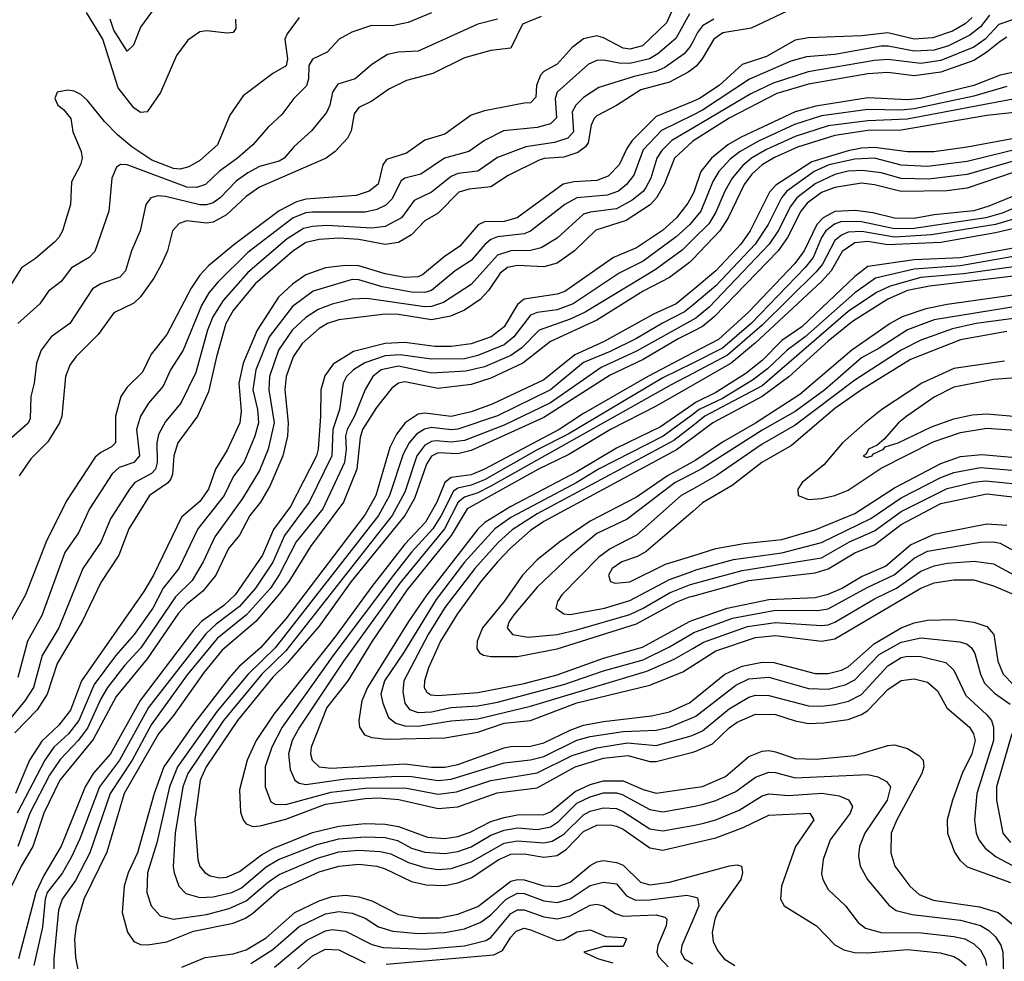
# Model space of a CAD drawing. Header units: inches. Extents: x 1308407 to 1441228, y 959628 to 1036311.
# Tile 457 of 656: x 1387965 to 1390942, y 986443 to 989289. Entities that reach past the tile are written whole.
import ezdxf

# ---------------------------------------------------------------- set-up
doc = ezdxf.new("R2010")
doc.units = ezdxf.units.IN
doc.header["$MEASUREMENT"] = 0
doc.layers.add('B3988', color=7, linetype='Continuous')
doc.layers.add('B3998', color=7, linetype='Continuous')

msp = doc.modelspace()

# ---------------------------------------------------------------- linework, layer by layer
at = {"layer": 'B3988', "color": 5}
for points, elevation in [([(1389952.3, 989347.7), (1389921.2, 989278.8), (1389848.4, 989210), (1389810, 989199), (1389790, 989203), (1389730, 989233.9), (1389710, 989239.3), (1389670, 989230.7), (1389635.7, 989204.3), (1389590, 989153.7), (1389550, 989131.8), (1389539.3, 989120.7), (1389527.5, 989090), (1389525.4, 989054.6), (1389510, 989037), (1389490, 989036.7), (1389370, 989013.6), (1389330, 988999.7), (1389250, 988942.4), (1389190, 988924.2), (1389134.8, 988885.2), (1389074, 988866), (1389063.2, 988850), (1389048.6, 988791.4), (1389022, 988770), (1388982.5, 988757.5), (1388830, 988746.2), (1388801.8, 988738.2), (1388749.6, 988710.4), (1388612, 988608), (1388535.3, 988544.7), (1388510, 988516.6), (1388483.1, 988476.9), (1388410, 988336.7), (1388362, 988278), (1388336.5, 988223.5), (1388290, 988178.3), (1388271.1, 988150), (1388254.6, 988090), (1388255, 988010), (1388242.6, 987997.4), (1388210, 987980.9), (1388193.5, 987966.5), (1388106.1, 987833.9), (1388045, 987710), (1387982.3, 987550), (1387927.4, 987450)], 3020), ([(1388617, 989290), (1388618.2, 989261.8), (1388610.4, 989249.6), (1388592.4, 989247.6), (1388530, 989255.2), (1388510, 989251.8), (1388473.6, 989226.4), (1388439.5, 989180.5), (1388391.1, 989068.9), (1388350, 989009.8), (1388330, 989008), (1388310, 989022), (1388263.1, 989083.1), (1388216.6, 989230), (1388166.4, 989310)], 2880), ([(1388382.3, 989337.7), (1388330, 989265.7), (1388308.7, 989211.3), (1388290, 989193.5), (1388250, 989256.5), (1388238.4, 989290)], 2860), ([(1389410, 989289.9), (1389350, 989275.1), (1389170, 989193), (1389109.7, 989190.3), (1389077.1, 989182.9), (1389030, 989153.3), (1388979.3, 989110), (1388926.5, 989093.5), (1388910.6, 989070), (1388902.4, 989030), (1388892.4, 989007.6), (1388846.9, 988953.1), (1388794.9, 988905.1), (1388765.1, 988870), (1388750, 988861), (1388690, 988844.6), (1388654.7, 988825.3), (1388619.7, 988800.3), (1388570.9, 988750), (1388550, 988735.1), (1388530, 988728.8), (1388510, 988729.2), (1388405.5, 988754.5), (1388383.7, 988756.3), (1388361, 988750), (1388345.8, 988730), (1388329.5, 988650), (1388302.9, 988590), (1388285.1, 988530), (1388267.6, 988510), (1388209.8, 988490.2), (1388185.2, 988474.8), (1388116.6, 988370), (1388060.1, 988330), (1388029.6, 988290), (1388015.5, 988250), (1388008.6, 988190), (1387998.3, 988150), (1387996.4, 988083.6), (1387990, 988069.2), (1387923.3, 988010)], 2960), ([(1388810, 989295.3), (1388774.1, 989245.9), (1388766.8, 989230), (1388774.7, 989170), (1388770.7, 989149.3), (1388730, 989126.4), (1388641.1, 989058.9), (1388599.9, 989000.1), (1388562.9, 988910), (1388510, 988863.4), (1388476.5, 988843.5), (1388450, 988837.1), (1388430, 988838.4), (1388364.4, 988864.4), (1388304.4, 988904.4), (1388260.7, 988940.7), (1388221, 988981), (1388170, 989044.8), (1388150, 989062), (1388130, 989072.1), (1388110, 989075.1), (1388078, 989070), (1388070.7, 989050), (1388080.5, 989030), (1388097.1, 989017.1), (1388119, 988990), (1388126, 988950), (1388150.4, 988890.4), (1388153.3, 988870), (1388148.4, 988850), (1388121.5, 988798.5), (1388118.3, 988730), (1388094, 988650), (1388083.5, 988630), (1388070, 988616.5), (1388013.1, 988566.9), (1387970, 988538.7), (1387935.6, 988484.4)], 2920), ([(1389210, 989309.3), (1389139.6, 989280.4), (1389091, 989270), (1389028.9, 989271.1), (1388969.2, 989250.8), (1388931.3, 989230), (1388894.2, 989190), (1388850, 989169), (1388839.1, 989150), (1388837.9, 989110), (1388831.8, 989088.2), (1388794.1, 989050), (1388757.9, 989002.1), (1388716.3, 988963.7), (1388669.5, 988910), (1388623.9, 988870), (1388569, 988831), (1388526.6, 988790), (1388499.1, 988780.9), (1388470, 988782.2), (1388290, 988849.4), (1388270, 988851.1), (1388257.4, 988842.6), (1388243.1, 988810), (1388234.2, 988710), (1388191.7, 988588.3), (1388175.4, 988570), (1388121.7, 988538.3), (1388090, 988497.5), (1388051.7, 988468.3), (1388025.4, 988430), (1387959.2, 988370)], 2940), ([(1389990, 989306.3), (1389948.7, 989231.3), (1389894.9, 989185.1), (1389869.7, 989170.3), (1389810, 989156.2), (1389777.2, 989157.2), (1389730, 989166.2), (1389710, 989165.3), (1389685.4, 989154.6), (1389589.7, 989070), (1389584, 989050), (1389587.8, 988992.2), (1389570, 988974.1), (1389530, 988962.7), (1389427.6, 988952.4), (1389370, 988923.7), (1389323, 988890), (1389249.8, 988870.2), (1389177.9, 988822.1), (1389130, 988809.5), (1389118.2, 988801.8), (1389090, 988746.4), (1389071.8, 988728.2), (1389044.9, 988715.1), (1389010, 988706.9), (1388850, 988706.8), (1388830, 988704.4), (1388791.5, 988690), (1388655, 988585), (1388564.3, 988495.7), (1388537.1, 988462.9), (1388514.8, 988425.2), (1388459.4, 988290), (1388420.9, 988230), (1388399.1, 988180.9), (1388353.9, 988130), (1388330.1, 988089.9), (1388317.7, 988050), (1388326.9, 987970), (1388309.8, 987950.2), (1388265.4, 987934.6), (1388244, 987916), (1388176, 987810), (1388142.8, 987737.2), (1388101.7, 987678.3), (1388031.8, 987488.2), (1387988.6, 987410), (1387959.5, 987300.5)], 3040), ([(1389541.7, 989298.3), (1389485.1, 989274.9), (1389450, 989202.3), (1389390, 989195.1), (1389310, 989173.1), (1389214.5, 989125.5), (1389134.8, 989105.2), (1389080.9, 989079.1), (1389030, 989042.7), (1388990, 989022.7), (1388976, 989004), (1388967, 988953), (1388956.2, 988930), (1388918.4, 988890), (1388891.9, 988870), (1388690, 988782.7), (1388650, 988754.3), (1388590, 988699.2), (1388550, 988676.8), (1388530, 988673.6), (1388470, 988680.7), (1388447.6, 988672.4), (1388427, 988650), (1388412, 988590), (1388393.5, 988550), (1388370, 988507.5), (1388330, 988450.5), (1388310, 988432.2), (1388250, 988402.8), (1388202.5, 988337.5), (1388134.2, 988270), (1388116.1, 988243.9), (1388103.6, 988210), (1388092.2, 988090), (1388085.7, 988070), (1388050, 988012.2), (1387998.6, 987961.4), (1387962.8, 987910)], 2980), ([(1390000, 989221.6), (1389992.8, 989207.2), (1389974.2, 989185.8), (1389916, 989144), (1389888.4, 989131.6), (1389823.4, 989116.6), (1389716.5, 989083.5), (1389670, 989053.3), (1389646.4, 989030), (1389635.9, 989010), (1389639.2, 988950), (1389622.6, 988930), (1389582.4, 988917.6), (1389495.7, 988904.3), (1389410, 988872), (1389350, 988830.3), (1389290, 988823.9), (1389270, 988815), (1389210, 988766.8), (1389157.9, 988742.1), (1389119.4, 988690), (1389070, 988663.4), (1389030, 988658.8), (1388893.5, 988666.5), (1388850, 988663.9), (1388823, 988657), (1388773.7, 988626.3), (1388655.2, 988524.8), (1388580.1, 988439.9), (1388549.1, 988390.9), (1388532.4, 988350), (1388497.7, 988222.3), (1388452, 988130), (1388405.5, 988074.5), (1388384.8, 988035.2), (1388379.4, 988010), (1388380.9, 987950), (1388375.6, 987930), (1388363, 987917), (1388313, 987890), (1388296.6, 987870), (1388239.7, 987780.3), (1388210.3, 987709.7), (1388156, 987630), (1388082.8, 987450), (1388033, 987367), (1388006.7, 987270), (1387980.8, 987230), (1387915.2, 987150)], 3060), ([(1390000, 989140.3), (1389986.8, 989130), (1389930, 989099.8), (1389843.3, 989076.7), (1389770, 989029.6), (1389710, 988997.7), (1389701.7, 988990), (1389693, 988970), (1389684.1, 988915.9), (1389676, 988904), (1389652.5, 988887.5), (1389610, 988872.7), (1389550.8, 988869.2), (1389535.7, 988864.3), (1389442, 988818), (1389390, 988783.1), (1389323.7, 988776.3), (1389293, 988767), (1389230, 988704.2), (1389190, 988681), (1389150, 988638.5), (1389110, 988614.9), (1389070, 988609), (1388990, 988624), (1388930, 988628.6), (1388870, 988624.7), (1388830, 988614.8), (1388790, 988588), (1388677.1, 988490), (1388610.9, 988410), (1388588.5, 988370), (1388559.5, 988270), (1388536.2, 988163.8), (1388502.8, 988090), (1388443.5, 988010), (1388430.7, 987970), (1388426.5, 987913.5), (1388421, 987899), (1388412.3, 987887.7), (1388357, 987850), (1388294.6, 987750), (1388264.3, 987670), (1388210, 987587.3), (1388153.9, 987470), (1388077.7, 987342.3), (1388047.8, 987250), (1388017.2, 987202.8), (1387950, 987132.9)], 3080), ([(1390000, 989041.4), (1389890, 988995.7), (1389816.6, 988923.4), (1389800.4, 988899.6), (1389778.1, 988850), (1389744.2, 988815.8), (1389710, 988802.7), (1389641.3, 988798.7), (1389608.1, 988791.9), (1389469.5, 988690), (1389430, 988679.1), (1389370, 988677.4), (1389351, 988669), (1389295.8, 988604.2), (1389248.1, 988571.9), (1389183, 988517), (1389168.9, 988511.1), (1389130, 988509.1), (1389070, 988520.2), (1388990, 988544.5), (1388950, 988545.3), (1388890, 988538.2), (1388830, 988517.8), (1388790, 988489), (1388747.7, 988450), (1388683.1, 988350), (1388641, 988250), (1388627.6, 988190), (1388635, 988105), (1388631, 988070), (1388592.4, 987987.6), (1388556.7, 987930), (1388536.3, 987870), (1388510, 987832.4), (1388454.6, 987785.4), (1388369.2, 987610), (1388340.2, 987559.8), (1388151.8, 987290), (1388118.1, 987201.9), (1388083.6, 987156.4), (1388031.9, 987108.1), (1387994, 987050), (1387952.5, 986950)], 3120), ([(1390000, 989000.4), (1389906, 988954), (1389850, 988895.2), (1389821.6, 988818.4), (1389799.7, 988790), (1389775.2, 988770), (1389741.7, 988758.3), (1389649.4, 988750.6), (1389613.1, 988730), (1389510, 988649), (1389490, 988640.9), (1389410, 988631.9), (1389390, 988624.5), (1389371, 988609), (1389330, 988560.6), (1389281.6, 988530), (1389210, 988469.9), (1389190, 988464.1), (1389150, 988465.2), (1389061.4, 988481.4), (1388990, 988502.7), (1388970, 988503), (1388852.4, 988467.6), (1388790, 988421.2), (1388718.9, 988330), (1388679.1, 988230), (1388670, 988170), (1388683.5, 988110), (1388686.9, 988070), (1388676, 988030), (1388642.3, 987950), (1388611.4, 987908.6), (1388583.2, 987850), (1388503.3, 987750), (1388446.4, 987630), (1388399, 987570), (1388367.6, 987510), (1388311.1, 987430), (1388254.2, 987365.8), (1388190, 987279.4), (1388143.5, 987170), (1388112.3, 987130), (1388068.3, 987090), (1388040.4, 987050), (1387956.8, 986890)], 3140), ([(1390000, 988961), (1389936.5, 988923.5), (1389906.8, 988893.2), (1389891.7, 988870), (1389873.3, 988810), (1389858.4, 988781.6), (1389850, 988769.3), (1389817.4, 988742.6), (1389770, 988717), (1389690, 988707), (1389670, 988700.6), (1389590, 988628.5), (1389541.4, 988598.6), (1389510, 988590.5), (1389449.6, 988590.4), (1389410, 988576.8), (1389330, 988488.5), (1389246, 988434), (1389210, 988421.6), (1389190, 988420.8), (1389014.4, 988445.6), (1388970, 988443.7), (1388910, 988429.2), (1388867.8, 988412.2), (1388830, 988388.3), (1388789.2, 988350), (1388747.3, 988290), (1388720.4, 988210), (1388718.2, 988170), (1388734.7, 988070), (1388716.5, 987990), (1388690, 987926.2), (1388638.9, 987841.1), (1388554.6, 987725.4), (1388519.6, 987650), (1388486.8, 987593.2), (1388436.3, 987543.7), (1388331.4, 987390), (1388282.5, 987337.5), (1388230.5, 987270), (1388210, 987235.9), (1388170, 987147.2), (1388141.6, 987110), (1388087.2, 987052.8), (1388055.2, 987004.8), (1387995.2, 986890), (1387959.7, 986790)], 3160), ([(1390000, 988921), (1389999.4, 988920.6), (1389945.5, 988870), (1389914.1, 988790), (1389890.3, 988750), (1389871.5, 988728.5), (1389798.5, 988681.5), (1389707.3, 988652.7), (1389642.5, 988590), (1389590, 988552.4), (1389550, 988541.4), (1389470, 988545.5), (1389440.4, 988539.6), (1389417.9, 988522.1), (1389382.6, 988470), (1389357.1, 988442.9), (1389309.5, 988410.5), (1389267.8, 988392.2), (1389210, 988381.1), (1389110, 988397.4), (1389070, 988399), (1388930, 988381.8), (1388895.3, 988370), (1388870, 988354.9), (1388818.9, 988310), (1388792.1, 988270), (1388770.9, 988210), (1388766.4, 988170), (1388776.4, 988070), (1388774.6, 988030), (1388760.8, 987970), (1388721.7, 987878.3), (1388692.9, 987830), (1388661.3, 987790), (1388630, 987730.4), (1388596.4, 987690), (1388557.9, 987610), (1388519, 987561), (1388470, 987522), (1388445.3, 987494.7), (1388350, 987356.4), (1388257, 987243), (1388186.8, 987113.2), (1388086.7, 986990), (1388037.6, 986890), (1388004.8, 986790), (1387969, 986730), (1387940.3, 986670)], 3180), ([(1390000, 988761.6), (1389985.6, 988734.4), (1389951, 988690), (1389908.3, 988651.7), (1389830, 988599.1), (1389760.1, 988570), (1389612.9, 988467.1), (1389590, 988459.3), (1389490, 988444), (1389470, 988427.7), (1389430, 988360.5), (1389390.5, 988330), (1389330, 988308.4), (1389270, 988300.6), (1389220.7, 988300.7), (1389130, 988313.1), (1389070, 988309.4), (1388974.1, 988285.9), (1388913, 988247), (1388887.7, 988212.3), (1388875.5, 988170), (1388874.4, 988090), (1388867.2, 987990), (1388862, 987970), (1388783.3, 987816.7), (1388732.4, 987747.6), (1388699.4, 987670), (1388616.9, 987550), (1388581.8, 987518.2), (1388514.3, 987470), (1388490, 987443.5), (1388329.3, 987230.7), (1388239.8, 987070), (1388187.1, 987010), (1388162.6, 986970), (1388090.1, 986790.1), (1388038, 986702), (1388013.6, 986650), (1387961.5, 986450)], 3220), ([(1390000, 988680.9), (1389990.9, 988670), (1389950, 988632.5), (1389850, 988559.2), (1389778, 988522), (1389638.8, 988430), (1389590, 988412), (1389530, 988403.8), (1389510, 988395.9), (1389459.6, 988330), (1389430, 988306.3), (1389350, 988273.4), (1389310, 988263.6), (1389210, 988262.1), (1389115.3, 988275.3), (1389070, 988272.2), (1389008.1, 988251.9), (1388974.2, 988230), (1388953.6, 988210), (1388943.3, 988190), (1388932, 988110), (1388912.1, 988050), (1388908.7, 987970), (1388840.3, 987830), (1388765.7, 987730), (1388730.8, 987649.2), (1388678.3, 987570), (1388630, 987515.2), (1388558.5, 987461.5), (1388527.9, 987432.1), (1388354.7, 987210), (1388266.3, 987050), (1388205.8, 986970), (1388146.8, 986813.2), (1388121.6, 986758.4), (1388094.2, 986710), (1388047.7, 986650), (1388041.4, 986630), (1388034, 986546), (1388007.9, 986430)], 3240), ([(1390000, 988623.8), (1389967.9, 988592.1), (1389887, 988533), (1389675, 988405), (1389630, 988383.5), (1389536.1, 988350), (1389483.6, 988296.4), (1389450, 988273.3), (1389370, 988239.5), (1389314.1, 988225.9), (1389210, 988220), (1389110, 988241.2), (1389058.4, 988230), (1389032.6, 988210), (1389010, 988170.6), (1388977.3, 988090), (1388955.5, 988050), (1388950.3, 988030), (1388952.3, 987990), (1388947.2, 987950), (1388881.3, 987810), (1388801, 987710), (1388749.8, 987610.2), (1388722.9, 987570), (1388650.7, 987489.3), (1388562.2, 987417.8), (1388471.7, 987308.3), (1388362.8, 987157.2), (1388304.7, 987050), (1388238.8, 986950), (1388177.1, 986770), (1388133.7, 986686.3), (1388093, 986630), (1388082.5, 986597.5), (1388068.2, 986450), (1388066.8, 986390)], 3260), ([(1390000, 988565), (1389990, 988554.7), (1389930, 988509.5), (1389850, 988467.9), (1389710, 988380.7), (1389570, 988315.5), (1389486.6, 988250), (1389390, 988205.3), (1389330, 988185.9), (1389230, 988173.7), (1389130, 988193.5), (1389110, 988189.6), (1389090, 988174.4), (1389043.4, 988116.6), (1389001.9, 988050), (1388994, 988026), (1388984.7, 987930), (1388944.5, 987830), (1388843.9, 987696.1), (1388778.4, 987590), (1388750, 987552.1), (1388679.2, 987470), (1388576.9, 987383.1), (1388523.2, 987316.8), (1388430, 987185.1), (1388385, 987130), (1388281.1, 986950), (1388227.9, 986772.1), (1388158.6, 986630), (1388136.1, 986550), (1388130.4, 986510), (1388133.6, 986453.6), (1388146.5, 986386.5)], 3280), ([(1390000, 988471.5), (1389950, 988430), (1389881.4, 988398.6), (1389730, 988314.5), (1389644, 988276), (1389550, 988200.4), (1389393.7, 988126.3), (1389330, 988103.4), (1389270, 988089.3), (1389190, 988098.8), (1389170, 988096.1), (1389130.4, 988069.6), (1389104.3, 988035.7), (1389084.6, 987995.4), (1389041.6, 987850), (1389010, 987793.5), (1388770, 987477.9), (1388693, 987390), (1388627.6, 987332.4), (1388599.2, 987300.8), (1388490, 987158.9), (1388401.2, 987030), (1388371.1, 986950), (1388321, 986770), (1388293.1, 986710), (1388280.4, 986670), (1388274.9, 986590), (1388290.5, 986530.5), (1388310, 986502.7), (1388330, 986493.3), (1388352.2, 986492.2), (1388410, 986501.8), (1388490, 986533.3), (1388610, 986558), (1388647.2, 986572.8), (1388670, 986587.7), (1388750, 986657.7), (1388870, 986713.1), (1388930, 986730.5), (1388990, 986735.8), (1389044.9, 986730), (1389070, 986722.4), (1389150, 986683.7), (1389193.8, 986673.8), (1389250, 986671.8), (1389290, 986679.6), (1389330, 986695.2), (1389413.9, 986750), (1389450, 986766.5), (1389490, 986767.8), (1389550, 986757.5), (1389590, 986762.4), (1389618.9, 986781.1), (1389670, 986834.5), (1389710, 986854.4), (1389750, 986855.4), (1389770, 986850.9), (1389790, 986841.8), (1389870, 986785.6), (1389910, 986778.6), (1390000, 986799.4)], 3320), ([(1390000, 988425.9), (1389974.9, 988405.1), (1389908.3, 988371.7), (1389830, 988324.6), (1389750, 988285.2), (1389670, 988252.6), (1389570, 988170), (1389410, 988091.4), (1389290, 988051.2), (1389270, 988049.2), (1389210, 988055.8), (1389188.7, 988051.3), (1389164.4, 988035.6), (1389142.6, 988010), (1389124.4, 987975.6), (1389082.8, 987850), (1389049.6, 987790), (1388737.1, 987390), (1388655.4, 987310), (1388561.7, 987198.3), (1388442.1, 987030), (1388417.9, 986970), (1388379.3, 986800.7), (1388351.2, 986710), (1388349.2, 986650), (1388362.1, 986610), (1388390, 986580.1), (1388429.7, 986569.7), (1388530, 986583.8), (1388597.8, 986602.2), (1388650, 986624.9), (1388716.8, 986683.2), (1388750, 986704.8), (1388865.7, 986754.3), (1388930, 986773.1), (1388990, 986778), (1389054.9, 986774.9), (1389087, 986767), (1389140.9, 986740.9), (1389190, 986725.9), (1389230, 986720.4), (1389270, 986723), (1389330, 986743), (1389430, 986799.9), (1389470, 986806.6), (1389550, 986800.2), (1389574.8, 986805.2), (1389610, 986826.7), (1389670, 986885.7), (1389690, 986895.9), (1389730, 986906.1), (1389770, 986904.2), (1389790, 986895.7), (1389870, 986842.7), (1389910, 986837.3), (1390000, 986853.4)], 3340), ([(1390000, 988381), (1389830, 988286.6), (1389722.9, 988237.1), (1389570, 988130.9), (1389430, 988063.1), (1389310, 988017.1), (1389270, 988012), (1389224.2, 988015.8), (1389210, 988013.8), (1389190, 988002.2), (1389166.2, 987970), (1389130, 987860.6), (1389091, 987790), (1388770, 987381.1), (1388696.8, 987310), (1388581.2, 987170), (1388472.9, 987010), (1388457.9, 986970), (1388434.7, 986830), (1388429.3, 986729.3), (1388431.5, 986710), (1388445.9, 986670), (1388467.5, 986647.5), (1388510, 986635.1), (1388550, 986637.7), (1388606.6, 986650), (1388635.7, 986664.3), (1388710, 986727.6), (1388747.2, 986750), (1388864.3, 986795.7), (1388930, 986813.1), (1389010, 986818.7), (1389070, 986816.8), (1389107.3, 986807.3), (1389150, 986784.9), (1389190, 986772.1), (1389250, 986768.4), (1389290, 986774.5), (1389330, 986788.2), (1389390, 986823.4), (1389430, 986839.1), (1389470, 986845.9), (1389530, 986841.4), (1389570, 986849.4), (1389594.6, 986865.4), (1389650, 986920.2), (1389690, 986939.5), (1389730, 986951.4), (1389770, 986951.9), (1389787, 986947), (1389870, 986901.4), (1389910, 986894.3), (1390000, 986910.6)], 3360), ([(1390000, 988346.1), (1389955.8, 988324.2), (1389850, 988261.9), (1389750, 988214.1), (1389550, 988086), (1389330, 987986.3), (1389290, 987976.5), (1389230, 987979.1), (1389210, 987969.1), (1389194.8, 987945.2), (1389158.3, 987841.7), (1389129.5, 987790), (1388967.1, 987590), (1388870, 987455.7), (1388775.1, 987344.9), (1388730, 987301.8), (1388623.4, 987170), (1388528.4, 987030), (1388510.7, 986990), (1388494.6, 986870), (1388503.8, 986750), (1388510, 986729.4), (1388525.3, 986710), (1388541.1, 986701.1), (1388570, 986695.2), (1388590, 986696.5), (1388630, 986713.6), (1388696.1, 986763.9), (1388730, 986783.7), (1388850, 986831.5), (1388930, 986850.6), (1389010, 986859), (1389070, 986857.5), (1389110, 986850), (1389197.7, 986817.7), (1389250, 986814), (1389290, 986819.5), (1389327.1, 986832.9), (1389390, 986865), (1389430, 986877.3), (1389470, 986884.8), (1389550, 986885.8), (1389570, 986894.8), (1389644.3, 986955.7), (1389690, 986977.4), (1389730, 986988.4), (1389790, 986987.7), (1389850, 986961.4), (1389890, 986951.1), (1390000, 986966.6)], 3380), ([(1390000, 988281.3), (1389864.7, 988210), (1389670, 988098.4), (1389596.7, 988050), (1389370, 987929.8), (1389330, 987913.2), (1389270, 987904.6), (1389250.9, 987890), (1389226.6, 987830), (1389191.8, 987770), (1389130, 987702.9), (1389030, 987575.6), (1388917.8, 987422.2), (1388733.2, 987190), (1388680.3, 987110), (1388652.8, 987050), (1388630, 986960.9), (1388632.8, 986892.8), (1388640.4, 986870), (1388650, 986858.3), (1388670.1, 986850.1), (1388691.7, 986851.7), (1388770, 986872.4), (1388890, 986917.2), (1389010, 986934.7), (1389050, 986936.6), (1389111.8, 986931.8), (1389230, 986904.8), (1389290, 986909.6), (1389408.3, 986951.7), (1389530, 986967.2), (1389644.8, 987030), (1389730, 987056.1), (1389804.2, 987064.2), (1389870, 987046.4), (1389890, 987046.8), (1390000, 987074.9)], 3420), ([(1390000, 988250.6), (1389910, 988205.6), (1389623.8, 988036.2), (1389530, 987988.8), (1389370, 987898), (1389330, 987881.9), (1389290, 987872.8), (1389276.9, 987863.1), (1389239.7, 987790), (1389213.8, 987750), (1389150, 987679.2), (1389095.5, 987610), (1388915.2, 987370), (1388758.4, 987150), (1388727.7, 987090), (1388707, 987030), (1388707.5, 986970), (1388724.4, 986924.4), (1388737, 986917), (1388770, 986916), (1388906.4, 986953.6), (1389010, 986965.4), (1389130, 986966.7), (1389230, 986947.9), (1389285.5, 986954.5), (1389390, 986988.8), (1389530, 987012.2), (1389635.7, 987064.3), (1389710, 987088.1), (1389802.6, 987102.6), (1389890, 987095), (1389995.6, 987124.4), (1390000, 987126.3)], 3440), ([(1390000, 988218.9), (1389935.2, 988184.8), (1389390, 987878.8), (1389350, 987858.6), (1389310, 987845.9), (1389290.5, 987830), (1389249.2, 987750), (1389114.5, 987585.5), (1388944.2, 987350), (1388810.6, 987150), (1388788.8, 987110), (1388778.2, 987070), (1388782.3, 987022.3), (1388796.4, 986990), (1388810, 986980.7), (1388830, 986977), (1388950, 986993.8), (1389110, 987002.1), (1389150, 987001.2), (1389230, 986988.8), (1389270, 986992.9), (1389430, 987042.6), (1389510, 987051.4), (1389550, 987061.3), (1389650, 987110.6), (1389690, 987122.2), (1389790, 987137.2), (1389890, 987141.2), (1389930, 987150.3), (1390000, 987179.2)], 3460), ([(1390000, 988183.7), (1389890, 988120.8), (1389751.2, 988050), (1389625.6, 987974.4), (1389534, 987930), (1389317.6, 987810), (1389269.3, 987730), (1389135.4, 987564.6), (1389030.8, 987410), (1388957.3, 987290), (1388893.2, 987210), (1388846.4, 987090), (1388844.4, 987070), (1388848.9, 987050), (1388870, 987030.1), (1388906.7, 987026.7), (1389130, 987038.9), (1389210, 987029.3), (1389250, 987029.8), (1389290, 987037.6), (1389430, 987087.3), (1389450, 987091.8), (1389510, 987093.2), (1389550, 987102.4), (1389630, 987141.4), (1389670, 987155.9), (1389730, 987167.5), (1389875.9, 987184.1), (1389930, 987196.8), (1389990, 987223.8), (1390000, 987231.9)], 3480), ([(1390000, 988125), (1389902.5, 988057.6), (1389770, 987993.9), (1389650, 987921.7), (1389450, 987817.5), (1389371.3, 987768.7), (1389350, 987748.2), (1389195.7, 987550), (1389140.5, 987470), (1389016.7, 987270), (1388999.4, 987230), (1388990.5, 987170.5), (1388992, 987150), (1389007.2, 987127.2), (1389030, 987119), (1389074.3, 987114.3), (1389250, 987118.1), (1389350, 987135.6), (1389430, 987162.3), (1389510, 987170.5), (1389650, 987223.9), (1389870, 987277.1), (1389970, 987317.7), (1390000, 987336.6)], 3520), ([(1390000, 988095.4), (1389911.2, 988030), (1389714.9, 987930), (1389650, 987889.6), (1389450, 987783.9), (1389401.9, 987750), (1389310, 987648.6), (1389224.1, 987535.9), (1389125.5, 987374.5), (1389068.5, 987290), (1389057, 987250), (1389062.8, 987222.8), (1389079.7, 987179.7), (1389102.4, 987162.4), (1389130, 987154.6), (1389170, 987153.1), (1389270, 987168.9), (1389350, 987174.9), (1389510, 987213.9), (1389861, 987319), (1389944.3, 987355.7), (1390000, 987387.8)], 3540), ([(1390000, 988061.3), (1389943.1, 988016.9), (1389530, 987795), (1389453.6, 987746.4), (1389411.8, 987708.2), (1389341.3, 987630), (1389250, 987512.3), (1389199.8, 987430), (1389126.7, 987290), (1389123.2, 987256.8), (1389130, 987223), (1389144, 987204), (1389170, 987194.7), (1389210, 987196.7), (1389270, 987210), (1389350, 987214.2), (1389410, 987226.1), (1389610, 987278.8), (1389730, 987320.8), (1389850, 987353.5), (1389930, 987393), (1390000, 987433.9)], 3560), ([(1390000, 988025), (1389951.1, 987988.9), (1389550, 987771.4), (1389510, 987744.3), (1389448.8, 987691.2), (1389409.6, 987650), (1389359.3, 987590), (1389288, 987492), (1389237.7, 987410), (1389200.9, 987330), (1389188.5, 987290), (1389188.3, 987270), (1389195.7, 987255.7), (1389207.7, 987247.7), (1389230, 987245.6), (1389350, 987254.7), (1389490, 987282.2), (1389590, 987307.9), (1389730, 987358.6), (1389847.8, 987392.2), (1389989.9, 987470), (1390000, 987473.5)], 3580), ([(1390000, 987952.1), (1389923.5, 987910), (1389830, 987845.7), (1389690, 987773.3), (1389598.6, 987710), (1389530, 987655.7), (1389485.3, 987610), (1389429.5, 987530), (1389364.4, 987450), (1389348, 987410), (1389347.7, 987387.7), (1389355, 987375), (1389367.4, 987367.4), (1389390, 987363.4), (1389470, 987363.6), (1389590, 987386.9), (1389830, 987462.2), (1389950, 987528.1), (1389990, 987543.7), (1390000, 987546.4)], 3620), ([(1390000, 987917), (1389947.4, 987890), (1389801.5, 987778.5), (1389710, 987735.1), (1389631.5, 987670), (1389530, 987573.7), (1389458.8, 987490), (1389445.5, 987470), (1389439.2, 987450), (1389455.2, 987430), (1389502.3, 987422.3), (1389590, 987430.3), (1389650, 987444.5), (1389810, 987491.2), (1389850, 987509.4), (1389930, 987556.4), (1389990, 987580.8), (1390000, 987583.5)], 3640), ([(1390000, 987869.6), (1389965.4, 987850), (1389830, 987730.6), (1389750, 987689.4), (1389715.8, 987664.2), (1389604.1, 987550), (1389590.9, 987530), (1389586.4, 987510), (1389610, 987492.5), (1389630, 987491.1), (1389733.8, 987510), (1389810, 987533.3), (1389930, 987596.4), (1390000, 987622.2)], 3660), ([(1390000, 987802.3), (1389859.2, 987680.8), (1389833.5, 987666.5), (1389785.7, 987650), (1389756.1, 987630), (1389745.3, 987610), (1389751, 987591), (1389765.6, 987585.6), (1389809.7, 987589.7), (1389917.3, 987642.7), (1390000, 987668.3)], 3680), ([(1388455.2, 986424.8), (1388525.8, 986454.2), (1388610, 986464.9), (1388650, 986477.4), (1388710, 986513.9), (1388796.5, 986590), (1388870, 986625.2), (1388910, 986638.7), (1388950, 986642.1), (1388990, 986637.3), (1389030, 986624.8), (1389110, 986584.3), (1389173.8, 986573.8), (1389233.5, 986573.5), (1389290, 986584.5), (1389350, 986608.5), (1389450, 986685), (1389470, 986690.2), (1389490, 986689), (1389550, 986670.3), (1389591.7, 986668.3), (1389630, 986681.8), (1389690, 986731.7), (1389710, 986743.3), (1389730, 986747.2), (1389770, 986741.6), (1389790, 986732.8), (1389841.7, 986681.7), (1389870, 986673.9), (1389930, 986682.2), (1390000, 986701.2)], 3280), ([(1388663.8, 986436.2), (1388730, 986477.7), (1388810, 986547.4), (1388890, 986586.3), (1388930, 986593.3), (1388970, 986588.1), (1389010, 986572.6), (1389050, 986546.9), (1389093.7, 986533.7), (1389170, 986526.6), (1389250.2, 986529.8), (1389310, 986540.7), (1389359.5, 986560.5), (1389390, 986583.1), (1389436.3, 986630), (1389470, 986648.8), (1389490, 986647.5), (1389550, 986624.9), (1389590, 986620.3), (1389630, 986631.6), (1389690, 986671.5), (1389730, 986681.9), (1389770, 986676.2), (1389800.2, 986640.2), (1389827.2, 986627.2), (1389870, 986627.9), (1389982.7, 986642.7), (1390000, 986638.2)], 3260), ([(1388734.9, 986425.1), (1388833.2, 986506.8), (1388890, 986534.9), (1388910, 986538.9), (1388950, 986533.8), (1389030, 986493), (1389064.1, 986484.1), (1389190, 986478.9), (1389310, 986489.5), (1389374.5, 986505.5), (1389390, 986514.2), (1389450, 986586.7), (1389470, 986597.6), (1389490, 986598.3), (1389550, 986576.7), (1389590, 986570.6), (1389630, 986580.1), (1389690, 986612.3), (1389710, 986615), (1389730, 986609.7), (1389766.8, 986586.8), (1389790, 986579.1), (1389890, 986583.1), (1389915.9, 986575.9), (1389922.3, 986570), (1389920.1, 986550), (1389895.1, 986490), (1389891.8, 986470), (1389896.9, 986456.9), (1389926, 986426)], 3240), ([(1389073.4, 986433.4), (1389398.3, 986461.7), (1389425.3, 986474.7), (1389450, 986515.8), (1389466.2, 986533.8), (1389490, 986542.2), (1389510, 986538.1), (1389590, 986505.5), (1389610, 986508.5), (1389650, 986531.5), (1389690, 986538.1), (1389737.7, 986517.7), (1389790, 986514.6), (1389800.3, 986510), (1389790, 986487.7), (1389730, 986487.4), (1389670.7, 986470), (1389715.5, 986450), (1389758.4, 986438.4)], 3220), ([(1390000, 986566.9), (1389967.4, 986490), (1389964.5, 986470), (1389975.6, 986450), (1390000, 986435.1)], 3260), ([(1388771.5, 986390), (1388850, 986458.7), (1388890, 986478.8), (1388930, 986477), (1389010, 986437.9)], 3220)]:
    msp.add_lwpolyline(points, dxfattribs=dict(at, elevation=elevation))
at = {"layer": 'B3998', "color": 5}
for points, elevation in [([(1391330, 989335.9), (1391230.6, 989269.4), (1391150, 989244.2), (1391090, 989248.3), (1391010, 989285.4), (1390970, 989289.3), (1390926.2, 989273.8), (1390884, 989230), (1390850, 989205.8), (1390750, 989165.1), (1390690, 989156), (1390590, 989168.5), (1390550, 989165.5), (1390349.3, 989130.7), (1390243.3, 989096.7), (1390175.6, 989064.4), (1390000, 988961)], 3160), ([(1390285.6, 989314.4), (1390176.7, 989263.3), (1390091.3, 989248.7), (1390064, 989230), (1390028.8, 989170), (1390011.1, 989148.9), (1390000, 989140.3)], 3080), ([(1390897.9, 989302.1), (1390870, 989267.2), (1390838.1, 989241.9), (1390773.8, 989210), (1390730, 989196.7), (1390670, 989193.8), (1390591.2, 989208.8), (1390570, 989209), (1390430, 989183.8), (1390344, 989176), (1390297.1, 989162.9), (1390171.6, 989108.4), (1390030, 989015.2), (1390000, 989000.4)], 3140), ([(1390844.7, 989295.3), (1390823.6, 989276.4), (1390785.7, 989254.3), (1390726.6, 989233.4), (1390670, 989229.3), (1390590, 989248.7), (1390510, 989239.5), (1390350, 989234.2), (1390310, 989226.7), (1390222.9, 989177.1), (1390150, 989153.6), (1390079.6, 989090), (1390020.7, 989050), (1390000, 989041.4)], 3120), ([(1390063.7, 989290), (1390029.4, 989270), (1390014.2, 989250), (1390000, 989221.6)], 3060), ([(1390950, 989235.4), (1390930, 989223), (1390889.8, 989190.2), (1390850, 989165.7), (1390750, 989129.6), (1390670, 989118.6), (1390590, 989129.4), (1390530, 989125), (1390350, 989094.2), (1390254.8, 989065.2), (1390110, 988991.1), (1390000, 988921)], 3180), ([(1390986.6, 989133.4), (1390930, 989120.7), (1390850, 989089.5), (1390690, 989050.4), (1390650, 989046.8), (1390530, 989052.9), (1390372.7, 989027.3), (1390310, 989009.8), (1390146.3, 988933.7), (1390106.1, 988910), (1390056.7, 988870), (1390024.8, 988830), (1390004.5, 988770), (1390000, 988761.6)], 3220), ([(1390950, 989087.1), (1390850, 989057.7), (1390670, 989019.3), (1390630, 989015.5), (1390530, 989017.4), (1390390, 988997.7), (1390308.2, 988971.8), (1390198.9, 988921.1), (1390143.1, 988890), (1390113.4, 988866.6), (1390079.5, 988830), (1390060.6, 988799.4), (1390024.3, 988710), (1390000, 988680.9)], 3240), ([(1390990, 989052.3), (1390648.2, 988988.2), (1390530, 988983.1), (1390410, 988967.7), (1390310, 988935.5), (1390223.5, 988896.5), (1390177.6, 988870), (1390151.8, 988848.2), (1390119.3, 988810), (1390096.8, 988770), (1390070, 988706.7), (1390048.5, 988671.5), (1390000, 988623.8)], 3260), ([(1391030, 989014), (1390890, 988999), (1390630, 988954.8), (1390530, 988953.7), (1390430, 988938.3), (1390317.1, 988902.9), (1390247.5, 988872.5), (1390209.7, 988850.3), (1390178.6, 988821.4), (1390155.2, 988790), (1390106.9, 988690), (1390082.5, 988650), (1390000, 988565)], 3280), ([(1391070, 988947.8), (1390830, 988903.4), (1390729.2, 988889.2), (1390650, 988889.3), (1390550, 988902.1), (1390510, 988900.2), (1390470, 988892), (1390360.8, 988859.2), (1390251.2, 988788.8), (1390232.7, 988767.3), (1390174.1, 988650), (1390145.9, 988610), (1390070, 988529.7), (1390000, 988471.5)], 3320), ([(1391010, 988904.5), (1390830, 988860.4), (1390710, 988845), (1390630, 988848.7), (1390550, 988870), (1390490, 988866.8), (1390411.8, 988850), (1390367.8, 988830), (1390285.2, 988770), (1390268.3, 988750), (1390228.7, 988670), (1390188.8, 988610), (1390070, 988483.9), (1390000, 988425.9)], 3340), ([(1390990, 988866.6), (1390830, 988820.3), (1390713.1, 988806.9), (1390630, 988808.8), (1390570, 988825.9), (1390513.2, 988833.2), (1390470, 988830.5), (1390430, 988820.6), (1390370, 988792.2), (1390314.6, 988750), (1390296.2, 988723.8), (1390259, 988650), (1390231.4, 988610), (1390050, 988419.5), (1390010, 988386.6), (1390000, 988381)], 3360), ([(1390972.3, 988827.7), (1390830, 988779.8), (1390768.3, 988771.7), (1390630, 988768.9), (1390550, 988789.7), (1390510, 988794.7), (1390430, 988781), (1390390, 988766.1), (1390345.7, 988734.3), (1390327.3, 988710), (1390286.3, 988630), (1390258.8, 988590), (1390064.8, 988390), (1390030, 988360.9), (1390000, 988346.1)], 3380), ([(1390994.7, 988765.3), (1390895.4, 988724.6), (1390850, 988711), (1390730, 988698.8), (1390670, 988687.8), (1390610, 988688.4), (1390545, 988705), (1390491.8, 988711.8), (1390430, 988708.5), (1390394.1, 988690), (1390375.4, 988670), (1390337.2, 988590), (1390308.7, 988551.3), (1390170, 988405.9), (1390077.8, 988322.2), (1390000, 988281.3)], 3420), ([(1391010, 988735.1), (1390936.1, 988703.9), (1390886.4, 988690), (1390670, 988657.6), (1390610, 988656.3), (1390510, 988678.1), (1390450, 988678.3), (1390429.2, 988670.8), (1390403.1, 988650), (1390389.1, 988630), (1390364.6, 988570), (1390340.3, 988539.7), (1390176.8, 988370), (1390090, 988295.7), (1390000, 988250.6)], 3440), ([(1391090, 988721.4), (1390915.8, 988670), (1390722, 988638), (1390610, 988631.4), (1390511.3, 988648.7), (1390470, 988645.9), (1390450, 988637.8), (1390430, 988621.6), (1390392.4, 988550), (1390373.2, 988526.8), (1390210, 988364.8), (1390105.6, 988274.4), (1390000, 988218.9)], 3460), ([(1391110, 988689.6), (1390915.8, 988644.2), (1390750, 988614.7), (1390590, 988608.5), (1390530, 988617.9), (1390490, 988614.3), (1390452.5, 988587.5), (1390418.8, 988530), (1390390, 988497.3), (1390190, 988312.3), (1390115.9, 988250), (1390000, 988183.7)], 3480), ([(1391052.8, 988612.8), (1390810, 988569.2), (1390670, 988562.9), (1390530, 988542.1), (1390490, 988512.5), (1390330, 988360.4), (1390270, 988318.8), (1390210, 988258.2), (1390161.1, 988218.9), (1390070, 988162.1), (1390008.9, 988131.1), (1390000, 988125)], 3520), ([(1391050, 988586.8), (1390810, 988544.2), (1390670, 988534.2), (1390552.7, 988507.3), (1390490, 988463.4), (1390340.4, 988330), (1390285.5, 988290), (1390226.5, 988233.5), (1390181.3, 988198.7), (1390090, 988143.8), (1390019.8, 988110), (1390000, 988095.4)], 3540), ([(1390970, 988542), (1390819.1, 988520.9), (1390690, 988509.5), (1390597, 988483), (1390556.3, 988463.7), (1390470, 988406.9), (1390210, 988182.3), (1390036.6, 988090), (1390000, 988061.3)], 3560), ([(1390970, 988513.4), (1390716.4, 988483.6), (1390649.9, 988469.9), (1390590, 988444.1), (1390483.4, 988376.6), (1390410, 988317.1), (1390290.9, 988209.1), (1390210, 988149.5), (1390061.1, 988070), (1390000, 988025)], 3580), ([(1391105.3, 988474.7), (1390770, 988427.5), (1390705.3, 988414.7), (1390633.6, 988390), (1390597.4, 988370), (1390481.4, 988290), (1390324, 988156), (1390190, 988069.1), (1390090, 988011.8), (1390010, 987957.6), (1390000, 987952.1)], 3620), ([(1390990, 988423.9), (1390730, 988381.8), (1390650, 988351.4), (1390564.3, 988295.7), (1390510, 988266.2), (1390400.1, 988170), (1390310, 988104.1), (1390210, 988048.3), (1390028.4, 987931.6), (1390000, 987917)], 3640), ([(1390970, 988385.9), (1390857.6, 988370), (1390785.8, 988354.2), (1390690, 988320.2), (1390630, 988290.2), (1390490, 988198.6), (1390310, 988063.4), (1390210, 988005.3), (1390071.4, 987910), (1390000, 987869.6)], 3660), ([(1390950, 988345.8), (1390810, 988320.5), (1390658.2, 988261.8), (1390510, 988169.7), (1390430, 988113.3), (1390298.8, 988001.2), (1390208.8, 987950), (1390119.3, 987880.7), (1390030, 987828.2), (1390000, 987802.3)], 3680), ([(1390943.3, 988256.7), (1390790, 988234.2), (1390693.3, 988190), (1390571.5, 988110), (1390521.2, 988070), (1390452.6, 988010), (1390397.1, 987942.9), (1390330.8, 987890), (1390317.7, 987870), (1390319.2, 987850), (1390350, 987838.8), (1390390, 987841), (1390430, 987850.4), (1390470, 987867), (1390570, 987933), (1390727.2, 988012.8), (1390810, 988041.1), (1390890, 988053.5), (1391090, 988039.6)], 3720), ([(1390990, 988206.6), (1390910, 988201.1), (1390790, 988177.7), (1390730, 988148.1), (1390647.1, 988090), (1390622.6, 988070), (1390578.9, 988021.1), (1390557.5, 988002.5), (1390531.8, 987990), (1390524.7, 987975.3), (1390515.8, 987970), (1390525.5, 987965.5), (1390543, 987970), (1390544.6, 987975.4), (1390576.8, 987990), (1390582.5, 987997.5), (1390620.9, 988010), (1390722.5, 988057.5), (1390790, 988081.7), (1390845.5, 988094.5), (1390890, 988096.9), (1391110, 988077.8)], 3740), ([(1390000, 987668.3), (1390070, 987690), (1390154.8, 987705.2), (1390270, 987717.8), (1390372.7, 987747.3), (1390490, 987796.1), (1390610, 987873.7), (1390750, 987946.9), (1390810, 987968.4), (1390874.6, 987974.6), (1391090, 987955.6)], 3680), ([(1390000, 987622.2), (1390010, 987625.9), (1390123.4, 987656.6), (1390270, 987677.5), (1390390, 987708.4), (1390538.6, 987781.4), (1390630, 987843), (1390750, 987904.5), (1390790, 987920.3), (1390870, 987934.7), (1391050, 987920.4)], 3660), ([(1390000, 987583.5), (1390150, 987623.9), (1390390, 987661.6), (1390473.8, 987710), (1390550, 987743.7), (1390630, 987802), (1390770, 987871.1), (1390850, 987890.7), (1390885.4, 987894.6), (1391030, 987880.6)], 3640), ([(1390000, 987546.4), (1390170, 987593.2), (1390370, 987617.1), (1390410, 987629.1), (1390490, 987677.1), (1390550, 987701.8), (1390630, 987763.1), (1390750, 987825.9), (1390890, 987855.3), (1391010, 987841.6)], 3620), ([(1390000, 987473.5), (1390104.2, 987510), (1390230, 987536.5), (1390370, 987542.1), (1390410, 987551.9), (1390450, 987569.6), (1390510, 987605.8), (1390583.4, 987636.6), (1390659.1, 987700.9), (1390730, 987734), (1390890, 987764.5), (1390950, 987760.9)], 3580), ([(1390000, 987433.9), (1390003.8, 987436.2), (1390120.8, 987479.2), (1390250, 987504), (1390377.4, 987502.6), (1390410, 987507.4), (1390527.3, 987572.7), (1390609.6, 987610.4), (1390670, 987660.8), (1390710, 987681.9), (1390870, 987709), (1390910, 987710.1), (1390930, 987706), (1390970, 987684.4)], 3560), ([(1390000, 987387.8), (1390033.2, 987406.9), (1390165.8, 987454.2), (1390250, 987466.3), (1390390, 987457.3), (1390410, 987459.8), (1390430, 987467.3), (1390550, 987538.1), (1390616.8, 987570), (1390690, 987621.9), (1390730, 987638.1), (1390770, 987646.3), (1390851.5, 987651.5), (1390910, 987643.6), (1391070, 987557.4)], 3540), ([(1390000, 987336.6), (1390070, 987380.9), (1390190, 987421.7), (1390250, 987427.1), (1390390, 987410.3), (1390430, 987417.4), (1390690, 987570.6), (1390730, 987586.2), (1390790, 987595.9), (1390850, 987595.1), (1390910, 987577.5), (1390990, 987543.1)], 3520), ([(1390000, 987231.9), (1390097.3, 987310), (1390150, 987334.8), (1390210, 987346.3), (1390245.5, 987345.5), (1390370, 987312.8), (1390410, 987312.2), (1390450, 987322.4), (1390470, 987332.4), (1390550, 987403.5), (1390630, 987450.5), (1390670, 987465.1), (1390710, 987473.3), (1390790, 987476), (1390850, 987467.4), (1390890, 987454), (1390910.5, 987430), (1390923.1, 987350), (1390939, 987310), (1390970, 987278)], 3480), ([(1390000, 987179.2), (1390010, 987183.4), (1390130, 987277.4), (1390170, 987296.4), (1390230, 987301.3), (1390350, 987266.8), (1390410, 987265.4), (1390461.6, 987278.4), (1390490, 987292.8), (1390564.2, 987370), (1390630, 987407.5), (1390690, 987420.3), (1390808.2, 987408.2), (1390830, 987401), (1390843.1, 987390), (1390853.1, 987373.1), (1390870, 987310.1), (1390882.9, 987282.9), (1390912.9, 987252.9), (1390959.6, 987219.5)], 3460), ([(1390000, 987126.3), (1390030, 987139.2), (1390110, 987205.7), (1390170, 987241), (1390190, 987247), (1390230, 987246), (1390350, 987214.6), (1390390, 987213.5), (1390430, 987218.8), (1390471.1, 987228.9), (1390510, 987248.5), (1390590, 987336.1), (1390630, 987360.3), (1390650, 987364.7), (1390690, 987363.8), (1390765.6, 987345.6), (1390790, 987322.7), (1390825.8, 987245.8), (1390889, 987189), (1390903.9, 987170), (1390910.1, 987150), (1390910, 987110), (1390859.5, 986950), (1390852.7, 986870), (1390857.3, 986830), (1390865, 986810), (1390884.6, 986784.6), (1390918, 986758), (1391030, 986699)], 3440), ([(1390000, 987074.9), (1390010, 987077.5), (1390060.1, 987099.9), (1390110, 987148.2), (1390134.4, 987165.6), (1390190, 987189.8), (1390250, 987188.8), (1390310, 987168.9), (1390350, 987161.6), (1390397.1, 987162.9), (1390470, 987173.4), (1390510, 987188.2), (1390530, 987200.7), (1390590, 987263.9), (1390630, 987291.6), (1390670, 987296.6), (1390710, 987286), (1390740.5, 987260.5), (1390769, 987209), (1390836.9, 987150), (1390849.5, 987130), (1390854.4, 987110), (1390844.6, 987070), (1390814.7, 987010), (1390785.6, 986930), (1390769.3, 986870), (1390770.1, 986830), (1390792, 986772), (1390808.3, 986748.3), (1390830, 986728.5), (1390961.1, 986681.1)], 3420), ([(1390965, 987130), (1390918.8, 986970), (1390918.5, 986930), (1390937.5, 986830), (1390961.5, 986801.5)], 3460), ([(1390000, 986966.6), (1390029.2, 986970.7), (1390099.1, 987000.9), (1390170, 987061.3), (1390210, 987077.6), (1390230, 987079.6), (1390250, 987075.5), (1390310, 987055.2), (1390373.7, 987053.7), (1390490, 987064.8), (1390590, 987094.7), (1390610, 987097), (1390650, 987085.3), (1390684.1, 987064.1), (1390696.6, 987050), (1390698.9, 987030), (1390692.8, 987010), (1390617.1, 986870), (1390600.1, 986830), (1390599, 986770), (1390611, 986730), (1390656.8, 986670), (1390684.7, 986644.7), (1390727.5, 986627.5), (1390867, 986606.9), (1390923.9, 986590), (1390973.3, 986550)], 3380), ([(1390000, 986910.6), (1390030, 986916.1), (1390070, 986928.6), (1390130, 986955.3), (1390190, 986999.4), (1390230, 987014.1), (1390250, 987012.9), (1390310, 986996.8), (1390530, 987006.7), (1390560.1, 987000.1), (1390586.4, 986986.4), (1390598.6, 986970), (1390588.5, 986930), (1390520.5, 986830), (1390504, 986790), (1390501.4, 986761.4), (1390506.9, 986730), (1390528.4, 986690), (1390592.7, 986612.7), (1390615.7, 986595.7), (1390663.9, 986583.9), (1390810, 986567.2), (1390870, 986550.9), (1390895.7, 986535.7), (1390916, 986516), (1390931.5, 986491.5), (1390937.4, 986470), (1390940.6, 986370)], 3360), ([(1390000, 986853.4), (1390030, 986858.7), (1390070, 986870.1), (1390140.9, 986899.1), (1390210, 986942.3), (1390230, 986948.5), (1390290, 986943.4), (1390390.3, 986950.3), (1390443, 986943), (1390471, 986931), (1390482.9, 986910), (1390476.3, 986890), (1390415.6, 986810), (1390394.8, 986750), (1390390, 986706.8), (1390393.1, 986690), (1390410, 986659.7), (1390462.2, 986610), (1390500, 986560), (1390523.1, 986543.1), (1390569.5, 986529.5), (1390691.7, 986528.3), (1390790, 986517.6), (1390822.6, 986510), (1390850, 986495.5), (1390870, 986476.1), (1390884.7, 986450), (1390888.7, 986430)], 3340), ([(1390000, 986799.4), (1390070, 986815.7), (1390152.9, 986847.1), (1390230, 986884.4), (1390354.6, 986890), (1390365.9, 986870), (1390310.5, 986790), (1390268.8, 986670), (1390265.6, 986630), (1390276.9, 986610), (1390374.2, 986550), (1390430, 986492.6), (1390456.9, 986476.9), (1390489.4, 986469.4), (1390528.3, 986468.3), (1390650, 986478.2), (1390748, 986468.1), (1390790, 986456.6), (1390807.3, 986447.3), (1390826.7, 986430)], 3320), ([(1390000, 986701.2), (1390111.4, 986731.5), (1390134.4, 986734.4), (1390147.6, 986730), (1390150.5, 986710.5), (1390145.2, 986690), (1390074.9, 986590), (1390066.6, 986570), (1390059.4, 986530), (1390062.4, 986502.4), (1390075.3, 986475.3), (1390095.2, 986450), (1390127, 986430)], 3280), ([(1390000, 986638.2), (1390014.4, 986634.4), (1390018.3, 986610), (1390000, 986566.9)], 3260)]:
    msp.add_lwpolyline(points, dxfattribs=dict(at, elevation=elevation))

doc.saveas('drawing.dxf')
